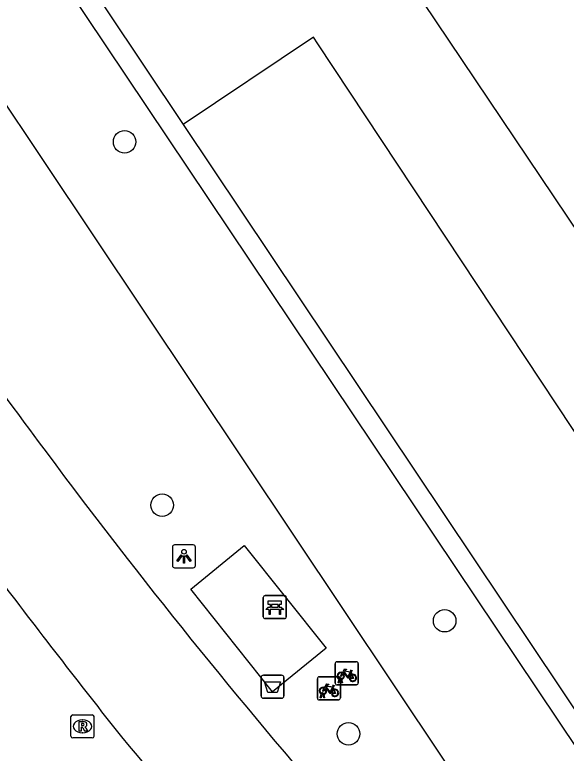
# Model space of a CAD drawing. Extents: x 158797 to 159887, y 384318 to 385255.
# Drawn here: x 159320.12 to 159344.08, y 384585.25 to 384617.34 of the extents above; entities that cross this region are included whole.
import ezdxf

# ---------------------------------------------------------------- set-up
doc = ezdxf.new("R2010")
doc.units = 0
for name, color, linetype in [('IMGEO_Afvalbak', 7, 'Continuous'), ('IMGEO_Bank', 7, 'Continuous'), ('IMGEO_Berm_groen', 7, 'Continuous'), ('IMGEO_Boom', 7, 'Continuous'), ('IMGEO_Fietsenrek', 7, 'Continuous'), ('IMGEO_Fietspad_gesloten', 7, 'Continuous'), ('IMGEO_Hek', 7, 'Continuous'), ('IMGEO_Lichtpunt', 7, 'Continuous'), ('IMGEO_Parkeervlak_open', 7, 'Continuous'), ('IMGEO_Rijbaan_lokaal_gesloten', 7, 'Continuous'), ('IMGEO_Rioolput', 7, 'Continuous'), ('IMGEO_Voetpad_open', 7, 'Continuous')]:
    doc.layers.add(name, color=color, linetype=linetype)

msp = doc.modelspace()

# ---------------------------------------------------------------- linework, layer by layer
at = {"layer": 'IMGEO_Afvalbak'}
for p, q in [((159330.924, 384588.637), (159331.714, 384588.637)), ((159331.714, 384588.637), (159330.924, 384588.637)), ((159330.824, 384587.737), (159330.824, 384588.537)), ((159330.824, 384588.537), (159330.824, 384587.737)), ((159331.814, 384588.537), (159331.814, 384587.737)), ((159331.814, 384587.737), (159331.814, 384588.537)), ((159331.714, 384587.637), (159330.924, 384587.637)), ((159330.924, 384587.637), (159331.714, 384587.637))]:
    msp.add_line(p, q, dxfattribs=at)
msp.add_lwpolyline([(159330.967, 384588.351), (159331.671, 384588.351), (159331.522, 384587.881), (159331.116, 384587.881), (159330.967, 384588.351)], dxfattribs=at)
for centre, start, end in [((159330.924, 384588.537), 90, 180), ((159330.924, 384588.537), 90, 180), ((159331.714, 384588.537), 0, 90), ((159331.714, 384588.537), 360, 90), ((159330.924, 384587.737), 180, 270), ((159330.924, 384587.737), 180, 270), ((159331.714, 384587.737), 270, 0), ((159331.714, 384587.737), 270, 0)]:
    msp.add_arc(centre, 0.1, start, end, dxfattribs=at)
at = {"layer": 'IMGEO_Bank'}
for p, q in [((159330.919, 384591.173), (159330.919, 384592.014)), ((159330.919, 384592.014), (159330.919, 384591.173)), ((159330.994, 384592.098), (159331.835, 384592.098)), ((159331.835, 384592.098), (159330.994, 384592.098)), ((159331.919, 384592.023), (159331.919, 384591.182)), ((159331.919, 384591.182), (159331.919, 384592.023)), ((159331.616, 384591.496), (159331.223, 384591.496)), ((159331.228, 384591.604), (159331.228, 384591.71)), ((159331.272, 384591.71), (159331.272, 384591.604)), ((159331.56, 384591.716), (159331.278, 384591.716)), ((159331.278, 384591.598), (159331.56, 384591.598)), ((159331.566, 384591.604), (159331.566, 384591.71)), ((159331.61, 384591.71), (159331.61, 384591.604)), ((159331.844, 384591.098), (159331.003, 384591.098)), ((159331.003, 384591.098), (159331.844, 384591.098))]:
    msp.add_line(p, q, dxfattribs=at)
for points in [[(159331.222, 384591.716), (159331.136, 384591.716), (159331.136, 384591.877), (159331.699, 384591.877), (159331.699, 384591.716), (159331.616, 384591.716)], [(159331.166, 384591.496), (159331.024, 384591.496), (159331.136, 384591.598), (159331.222, 384591.598)], [(159331.216, 384591.489), (159331.216, 384591.282), (159331.173, 384591.282), (159331.173, 384591.489)], [(159331.616, 384591.598), (159331.699, 384591.598), (159331.811, 384591.496), (159331.672, 384591.496)], [(159331.666, 384591.489), (159331.666, 384591.282), (159331.622, 384591.282), (159331.622, 384591.489)]]:
    msp.add_lwpolyline(points, dxfattribs=at)
for centre, radius, start, end in [((159330.997, 384592.02), 0.0779, 92.4484, 184.2845), ((159330.997, 384592.02), 0.0779, 92.4484, 184.2845), ((159331.841, 384592.02), 0.0779, 2.4484, 94.2845), ((159331.841, 384592.02), 0.0779, 2.4484, 94.2845), ((159331.166, 384591.489), 0.00671, 2.8957, 87.1043), ((159331.223, 384591.489), 0.00671, 92.8957, 177.1043), ((159331.221, 384591.709), 0.00671, 2.8957, 87.1043), ((159331.221, 384591.605), 0.00671, 272.8957, 357.1043), ((159331.278, 384591.709), 0.00671, 92.8957, 177.1043), ((159331.278, 384591.605), 0.00671, 182.8957, 267.1043), ((159331.56, 384591.709), 0.00671, 2.8957, 87.1043), ((159331.56, 384591.605), 0.00671, 272.8957, 357.1043), ((159331.617, 384591.709), 0.00671, 92.8957, 177.1043), ((159331.617, 384591.605), 0.00671, 182.8957, 267.1043), ((159331.615, 384591.489), 0.00671, 2.8957, 87.1043), ((159331.672, 384591.489), 0.00671, 92.8957, 177.1043), ((159330.997, 384591.176), 0.0779, 182.4484, 274.2845), ((159330.997, 384591.176), 0.0779, 182.4484, 274.2845), ((159331.841, 384591.176), 0.0779, 272.4484, 4.2845), ((159331.841, 384591.176), 0.0779, 272.4484, 4.2845)]:
    msp.add_arc(centre, radius, start, end, dxfattribs=at)
at = {"layer": 'IMGEO_Berm_groen'}
for points in [[(159343.091, 384578.482), (159297.497, 384646.725), (159292.522, 384654.756), (159285.647, 384666.91), (159278.91, 384680.193), (159274.429, 384690.144), (159274.24, 384690.602), (159261.949, 384720.397), (159249.737, 384750), (159238.159, 384778.066)], [(159327.44, 384612.577), (159347.62, 384582.396), (159360.749, 384562.76), (159364.038, 384557.841)]]:
    msp.add_lwpolyline(points, dxfattribs=at)
at = {"layer": 'IMGEO_Boom'}
for centre in [(159324.892, 384611.82), (159326.523, 384596.027), (159338.799, 384591.006), (159334.621, 384586.089)]:
    msp.add_circle(centre, 0.489, dxfattribs=at)
at = {"layer": 'IMGEO_Fietsenrek'}
for p, q in [((159334.118, 384589.222), (159334.959, 384589.222)), ((159334.959, 384589.222), (159334.118, 384589.222)), ((159334.043, 384588.297), (159334.043, 384589.138)), ((159334.043, 384589.138), (159334.043, 384588.297)), ((159335.043, 384589.147), (159335.043, 384588.306)), ((159335.043, 384588.306), (159335.043, 384589.147)), ((159334.73, 384588.771), (159334.766, 384588.676)), ((159333.268, 384587.644), (159333.268, 384588.485)), ((159333.268, 384588.485), (159333.268, 384587.644)), ((159333.343, 384588.569), (159334.184, 384588.569)), ((159334.184, 384588.569), (159333.343, 384588.569)), ((159334.17, 384588.306), (159334.209, 384588.466)), ((159334.204, 384588.306), (159334.17, 384588.306)), ((159334.239, 384588.454), (159334.204, 384588.306)), ((159334.268, 384588.494), (159334.268, 384587.653)), ((159334.268, 384587.653), (159334.268, 384588.494)), ((159334.281, 384588.478), (159334.28, 384588.482)), ((159334.322, 384588.306), (159334.288, 384588.448)), ((159334.312, 384588.489), (159334.313, 384588.482)), ((159334.32, 384588.452), (159334.355, 384588.306)), ((159334.355, 384588.306), (159334.322, 384588.306)), ((159333.955, 384588.118), (159333.991, 384588.023)), ((159334.968, 384588.222), (159334.127, 384588.222)), ((159334.127, 384588.222), (159334.968, 384588.222)), ((159333.395, 384587.653), (159333.434, 384587.813)), ((159333.429, 384587.653), (159333.395, 384587.653)), ((159333.464, 384587.801), (159333.429, 384587.653)), ((159333.506, 384587.825), (159333.505, 384587.829)), ((159333.547, 384587.653), (159333.513, 384587.795)), ((159333.537, 384587.836), (159333.538, 384587.829)), ((159333.545, 384587.799), (159333.58, 384587.653)), ((159333.58, 384587.653), (159333.547, 384587.653)), ((159334.193, 384587.569), (159333.352, 384587.569)), ((159333.352, 384587.569), (159334.193, 384587.569))]:
    msp.add_line(p, q, dxfattribs=at)
for points in [[(159334.356, 384588.748), (159334.451, 384588.912), (159334.537, 384588.898), (159334.539, 384588.889), (159334.483, 384588.878), (159334.456, 384588.833), (159334.712, 384588.792)], [(159334.377, 384588.696), (159334.325, 384588.606), (159334.285, 384588.581), (159334.286, 384588.628), (159334.341, 384588.722)], [(159334.652, 384588.504), (159334.602, 384588.504), (159334.411, 384588.755), (159334.392, 384588.723)], [(159334.699, 384588.767), (159334.442, 384588.808), (159334.425, 384588.779), (159334.592, 384588.559), (159334.699, 384588.767)], [(159334.747, 384588.669), (159334.717, 384588.746), (159334.608, 384588.528), (159334.651, 384588.528)], [(159334.681, 384588.528), (159334.801, 384588.527), (159334.757, 384588.641)], [(159334.777, 384588.648), (159334.832, 384588.503), (159334.682, 384588.503)], [(159334.712, 384588.792), (159334.737, 384588.841), (159334.731, 384588.845), (159334.708, 384588.849), (159334.696, 384588.856), (159334.695, 384588.859), (159334.697, 384588.864), (159334.792, 384588.849), (159334.794, 384588.839), (159334.784, 384588.826), (159334.772, 384588.82), (159334.758, 384588.826), (159334.73, 384588.771)], [(159333.581, 384588.095), (159333.676, 384588.259), (159333.762, 384588.245), (159333.764, 384588.236), (159333.708, 384588.225), (159333.681, 384588.18), (159333.937, 384588.139)], [(159333.602, 384588.043), (159333.55, 384587.953), (159333.51, 384587.928), (159333.511, 384587.975), (159333.566, 384588.069)], [(159333.877, 384587.851), (159333.827, 384587.851), (159333.636, 384588.102), (159333.617, 384588.07)], [(159333.924, 384588.114), (159333.667, 384588.155), (159333.65, 384588.126), (159333.817, 384587.906), (159333.924, 384588.114)], [(159333.972, 384588.016), (159333.942, 384588.093), (159333.833, 384587.875), (159333.876, 384587.875)], [(159333.906, 384587.875), (159334.026, 384587.874), (159333.982, 384587.988)], [(159334.002, 384587.995), (159334.057, 384587.85), (159333.907, 384587.85)], [(159333.937, 384588.139), (159333.962, 384588.188), (159333.956, 384588.192), (159333.933, 384588.196), (159333.921, 384588.203), (159333.92, 384588.206), (159333.922, 384588.211), (159334.017, 384588.196), (159334.019, 384588.186), (159334.009, 384588.173), (159333.997, 384588.167), (159333.983, 384588.173), (159333.955, 384588.118)]]:
    msp.add_lwpolyline(points, dxfattribs=at)
for centre, radius, start, end in [((159334.121, 384589.144), 0.0779, 92.4484, 184.2845), ((159334.121, 384589.144), 0.0779, 92.4484, 184.2845), ((159334.965, 384589.144), 0.0779, 2.4484, 94.2845), ((159334.965, 384589.144), 0.0779, 2.4484, 94.2845), ((159334.283, 384588.607), 0.159, 62.6766, 242.1369), ((159334.283, 384588.607), 0.129, 63.3192, 238.903), ((159334.283, 384588.607), 0.129, 283.6043, 43.4302), ((159334.283, 384588.607), 0.159, 283.5766, 46.6042), ((159334.81, 384588.523), 0.159, 113.3408, 178.3217), ((159334.81, 384588.523), 0.159, 187.0065, 105.7708), ((159334.81, 384588.523), 0.129, 113.923, 177.9556), ((159334.81, 384588.523), 0.129, 188.6715, 104.5883), ((159333.346, 384588.491), 0.0779, 92.4484, 184.2845), ((159333.346, 384588.491), 0.0779, 92.4484, 184.2845), ((159334.121, 384588.3), 0.0779, 182.4484, 274.2845), ((159334.121, 384588.3), 0.0779, 182.4484, 274.2845), ((159334.19, 384588.491), 0.0779, 2.4484, 94.2845), ((159334.19, 384588.491), 0.0779, 2.4484, 94.2845), ((159334.263, 384588.478), 0.0499, 12.8025, 158.6934), ((159334.283, 384588.607), 0.159, 253.9967, 271.7867), ((159334.263, 384588.478), 0.0174, 12.8025, 163.4502), ((159334.283, 384588.607), 0.129, 253.415, 269.0204), ((159334.965, 384588.3), 0.0779, 272.4484, 4.2845), ((159334.965, 384588.3), 0.0779, 272.4484, 4.2845), ((159333.508, 384587.954), 0.159, 62.6766, 242.1369), ((159333.508, 384587.954), 0.129, 63.3192, 238.903), ((159333.508, 384587.954), 0.129, 283.6043, 43.4302), ((159333.508, 384587.954), 0.159, 283.5766, 46.6042), ((159334.035, 384587.87), 0.159, 113.3408, 178.3217), ((159334.035, 384587.87), 0.159, 187.0065, 105.7708), ((159334.035, 384587.87), 0.129, 113.923, 177.9556), ((159334.035, 384587.87), 0.129, 188.6715, 104.5883), ((159333.346, 384587.647), 0.0779, 182.4484, 274.2845), ((159333.346, 384587.647), 0.0779, 182.4484, 274.2845), ((159333.488, 384587.825), 0.0499, 12.8025, 158.6934), ((159333.508, 384587.954), 0.159, 253.9967, 271.7867), ((159333.488, 384587.825), 0.0174, 12.8025, 163.4502), ((159333.508, 384587.954), 0.129, 253.415, 269.0204), ((159334.19, 384587.647), 0.0779, 272.4484, 4.2845), ((159334.19, 384587.647), 0.0779, 272.4484, 4.2845)]:
    msp.add_arc(centre, radius, start, end, dxfattribs=at)
at = {"layer": 'IMGEO_Fietspad_gesloten'}
for centre, radius, start, end in [((159497.056, 384730.949), 220.018, 215.05227, 216.74751), ((159535.831, 384757.744), 267.124, 216.37674, 220.75888), ((159656.227, 384847.827), 422.432, 217.10421, 218.30841), ((159549.547, 384773.623), 292.83, 219.85484, 223.20312)]:
    msp.add_arc(centre, radius, start, end, dxfattribs=at)
at = {"layer": 'IMGEO_Hek'}
msp.add_lwpolyline([(159274.5, 384690.739), (159278.929, 384692.559), (159288.519, 384672.14), (159291.739, 384666.179), (159295.6, 384658.09), (159296.39, 384657.309), (159363.352, 384557.381)], dxfattribs=at)
at = {"layer": 'IMGEO_Lichtpunt'}
for p, q in [((159326.973, 384594.207), (159326.973, 384593.4)), ((159326.973, 384594.207), (159326.973, 384593.4)), ((159327.875, 384594.302), (159327.067, 384594.302)), ((159327.875, 384594.302), (159327.067, 384594.302)), ((159327.969, 384593.4), (159327.969, 384594.207)), ((159327.969, 384593.4), (159327.969, 384594.207)), ((159327.067, 384593.306), (159327.875, 384593.306)), ((159327.067, 384593.306), (159327.875, 384593.306))]:
    msp.add_line(p, q, dxfattribs=at)
for points in [[(159327.347, 384593.871), (159327.386, 384593.843), (159327.198, 384593.581), (159327.16, 384593.608), (159327.347, 384593.871)], [(159327.449, 384593.823), (159327.496, 384593.823), (159327.496, 384593.501), (159327.449, 384593.501), (159327.449, 384593.823)], [(159327.559, 384593.843), (159327.597, 384593.87), (159327.784, 384593.608), (159327.745, 384593.58), (159327.559, 384593.843)]]:
    msp.add_lwpolyline(points, dxfattribs=at)
msp.add_circle((159327.472, 384594.005), 0.0994, dxfattribs=at)
for centre, start, end in [((159327.067, 384594.207), 90, 180), ((159327.067, 384594.207), 90, 180), ((159327.875, 384594.207), 0, 90), ((159327.875, 384594.207), 0, 90), ((159327.067, 384593.4), 180, 270), ((159327.067, 384593.4), 180, 270), ((159327.875, 384593.4), 270, 0), ((159327.875, 384593.4), 270, 360)]:
    msp.add_arc(centre, 0.0946, start, end, dxfattribs=at)
at = {"layer": 'IMGEO_Parkeervlak_open'}
for points in [[(159311.27, 384657.413), (159308.755, 384655.741), (159307.806, 384657.199), (159305.956, 384656.085), (159302.57, 384661.155), (159302.122, 384660.871), (159297.356, 384657.569), (159327.44, 384612.577)], [(159369.445, 384561.464), (159365.154, 384567.946), (159333.285, 384616.081), (159333.099, 384616.361), (159327.44, 384612.577)]]:
    msp.add_lwpolyline(points, dxfattribs=at)
at = {"layer": 'IMGEO_Rijbaan_lokaal_gesloten'}
msp.add_lwpolyline([(159387.897, 384543.458), (159368.137, 384572.858), (159355.537, 384591.604), (159337.281, 384618.767), (159311.46, 384657.947)], dxfattribs=at)
at = {"layer": 'IMGEO_Rioolput'}
for p, q in [((159322.561, 384585.989), (159322.561, 384586.841)), ((159322.636, 384586.915), (159323.488, 384586.915)), ((159323.049, 384586.695), (159323.074, 384586.695)), ((159323.562, 384586.841), (159323.562, 384585.989)), ((159323.072, 384586.135), (159323.047, 384586.135)), ((159323.488, 384585.915), (159322.636, 384585.915))]:
    msp.add_line(p, q, dxfattribs=at)
for points in [[(159322.561, 384585.989), (159322.561, 384586.841)], [(159322.636, 384586.915), (159323.488, 384586.915)], [(159323.562, 384586.841), (159323.562, 384585.989)], [(159323.15, 384586.613), (159322.898, 384586.615), (159322.898, 384586.215)], [(159322.898, 384586.215), (159323.022, 384586.215), (159323.022, 384586.377), (159323.033, 384586.377)], [(159323.076, 384586.534), (159323.022, 384586.534), (159323.022, 384586.453)], [(159323.022, 384586.453), (159323.074, 384586.453)], [(159323.08, 384586.348), (159323.151, 384586.215), (159323.291, 384586.215), (159323.226, 384586.341)], [(159323.488, 384585.915), (159322.636, 384585.915)]]:
    msp.add_lwpolyline(points, dxfattribs=at)
for centre, radius, start, end in [((159322.638, 384586.839), 0.0765, 91.552, 178.448), ((159322.638, 384586.839), 0.0765, 91.552, 178.448), ((159323.486, 384586.839), 0.0765, 1.552, 88.448), ((159323.486, 384586.839), 0.0765, 1.552, 88.448), ((159323.032, 384586.324), 0.0533, 26.0293, 88.6989), ((159323.058, 384586.642), 0.19, 274.7715, 282.9687), ((159323.082, 384586.438), 0.0964, 77.0061, 93.1865), ((159323.096, 384586.495), 0.0378, 276.6634, 79.6772), ((159323.149, 384586.503), 0.109, 350.3612, 89.416), ((159323.147, 384586.503), 0.112, 277.5842, 350.9817), ((159323.131, 384586.288), 0.108, 29.5134, 73.7905), ((159322.638, 384585.991), 0.0765, 181.552, 268.448), ((159322.638, 384585.991), 0.0765, 181.552, 268.448), ((159323.486, 384585.991), 0.0765, 271.552, 358.448), ((159323.486, 384585.991), 0.0765, 271.552, 358.448)]:
    msp.add_arc(centre, radius, start, end, dxfattribs=at)
for centre, major_axis, ratio, start_param, end_param in [((159323.048, 384586.415), (-0.387, 0.002), 0.722429, 4.712389, 7.853982), ((159323.073, 384586.415), (-0.39, 0.002), 0.717154, 1.570796, 4.712389)]:
    msp.add_ellipse(centre, major_axis=major_axis, ratio=ratio, start_param=start_param, end_param=end_param, dxfattribs=at)
at = {"layer": 'IMGEO_Voetpad_open'}
msp.add_lwpolyline([(159330.081, 384594.275), (159333.651, 384589.821), (159331.312, 384587.916), (159327.774, 384592.382), (159330.081, 384594.275)], dxfattribs=at)

doc.saveas('drawing.dxf')
